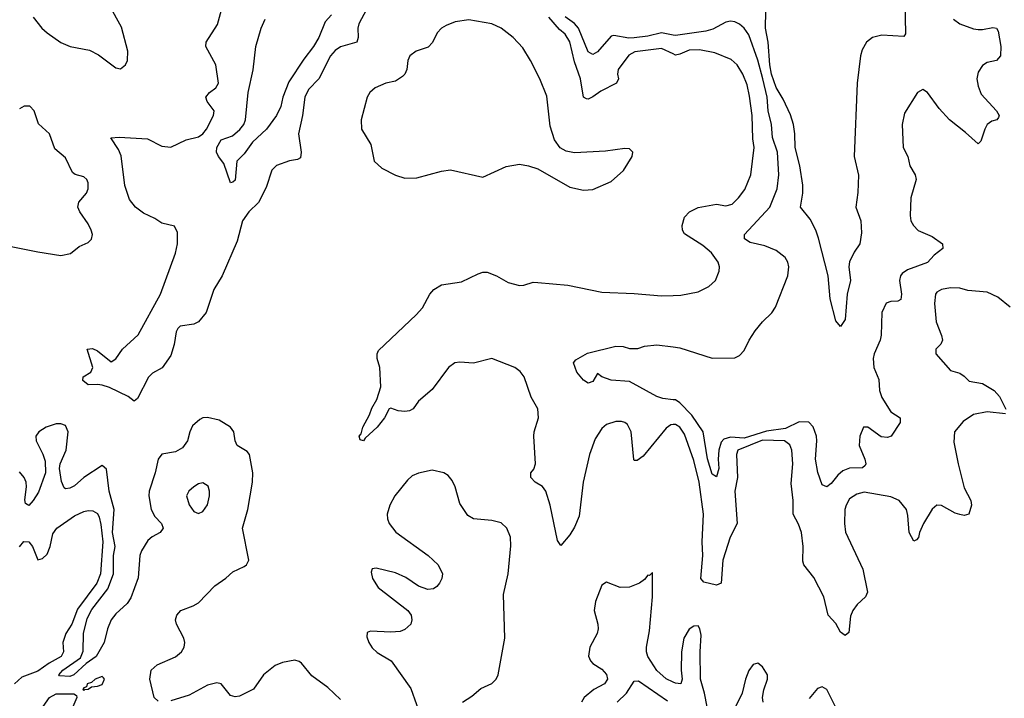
# Model space of a CAD drawing. Header units: inches. Extents: x 1603819 to 1745079, y 385938 to 533966.
# Tile 317 of 561: x 1737151 to 1741445, y 422547 to 425508. Entities that reach past the tile are written whole.
import ezdxf

# ---------------------------------------------------------------- set-up
doc = ezdxf.new("R2010")
doc.units = ezdxf.units.IN
doc.header["$MEASUREMENT"] = 0
doc.layers.add('B7432', color=7, linetype='Continuous')
doc.layers.add('B7442', color=7, linetype='Continuous')

msp = doc.modelspace()

# ---------------------------------------------------------------- linework, layer by layer
at = {"layer": 'B7432', "color": 5}
for points, elevation in [([(1737210, 425518), (1737247.6, 425470), (1737270, 425450.3), (1737330, 425408.7), (1737371.2, 425391.2), (1737455.2, 425375.2), (1737494.3, 425354.3), (1737570, 425297.6), (1737590, 425292.7), (1737612.2, 425310), (1737620.4, 425330), (1737622.7, 425370), (1737594.4, 425474.4), (1737543.1, 425570)], 220), ([(1738685.4, 425594.6), (1738629.6, 425490), (1738625.4, 425470), (1738626.6, 425430), (1738620.8, 425410), (1738550, 425389), (1738526.8, 425373.2), (1738505.7, 425350), (1738455, 425250), (1738410, 425202.4), (1738394.2, 425170), (1738383.9, 425090), (1738367, 425010), (1738377.8, 424930), (1738375, 424905), (1738362.7, 424897.3), (1738328.1, 424891.9), (1738270, 424870.7), (1738250, 424851), (1738225.2, 424774.8), (1738192.2, 424710), (1738150, 424668.9), (1738122.1, 424630), (1738098.7, 424541.3), (1738033.5, 424390), (1737997.9, 424330), (1737964.4, 424230), (1737930, 424188.9), (1737910, 424179.2), (1737850, 424170.5), (1737840.4, 424159.6), (1737833.7, 424146.3), (1737825.1, 424090), (1737810, 424042.3), (1737771.7, 423988.3), (1737730, 423965.4), (1737712.7, 423947.3), (1737664.8, 423855.2), (1737650, 423844), (1737623.6, 423863.6), (1737542.7, 423902.7), (1737510, 423913.2), (1737490, 423916.5), (1737450, 423914), (1737426, 423934), (1737427, 423950), (1737460.7, 423970), (1737469.7, 423990), (1737445.6, 424070), (1737467.6, 424072.4), (1737490, 424062.4), (1737550, 424015.5), (1737570, 424027.3), (1737599.7, 424070), (1737668, 424132), (1737764.7, 424310), (1737830.8, 424489.2), (1737839.6, 424530), (1737839.4, 424579.4), (1737826.1, 424606.1), (1737770, 424620.3), (1737740.8, 424640.8), (1737690, 424663), (1737656.1, 424690), (1737630, 424723.2), (1737610, 424784), (1737592.9, 424912.9), (1737581.9, 424941.9), (1737548.5, 424991.5), (1737584.5, 424995.5), (1737708.1, 424988.1), (1737770, 424956.3), (1737810, 424951.6), (1737876.2, 424983.8), (1737930, 424996.9), (1737950, 425010.1), (1737965.6, 425030), (1737996.3, 425090), (1737998.7, 425110), (1737968, 425150), (1737962.5, 425170), (1737978.2, 425190), (1738006.8, 425210), (1738017.7, 425230), (1738006.7, 425310), (1737962.3, 425390), (1737964.2, 425410), (1738013.5, 425486.5), (1738030.6, 425550)], 180), ([(1738510.7, 425529.3), (1738482.4, 425497.6), (1738454.6, 425430), (1738432.1, 425390), (1738390, 425335.3), (1738324.2, 425235.8), (1738298.3, 425170), (1738290, 425129.3), (1738271.3, 425090), (1738227.6, 425030), (1738166.7, 424973.3), (1738130, 424922), (1738098.4, 424890), (1738090, 424808), (1738081, 424799), (1738070, 424796), (1738040.7, 424880.7), (1738018, 424910), (1738009.7, 424929.7), (1738009.8, 424950), (1738030, 424983.2), (1738078.9, 425001.1), (1738111.1, 425028.9), (1738127.7, 425050), (1738134.8, 425070), (1738147.7, 425190), (1738168.7, 425288.7), (1738180.3, 425390), (1738203.8, 425470), (1738220.8, 425510)], 160), ([(1740000, 425358.1), (1739950, 425382.5), (1739833.3, 425366.7), (1739807.2, 425352.8), (1739760.1, 425290), (1739757.6, 425270), (1739761.7, 425250), (1739752.9, 425230), (1739684.9, 425195.1), (1739650, 425171), (1739630, 425160.9), (1739622.9, 425162.9), (1739609.9, 425170), (1739596.1, 425250), (1739570, 425323.1), (1739550.2, 425410.2), (1739530, 425444.2), (1739505.1, 425465.1), (1739459, 425519)], 180), ([(1740000, 425440), (1739950, 425450.3), (1739890, 425435.4), (1739830, 425427.8), (1739807.5, 425427.5), (1739741.6, 425438.4), (1739730, 425435), (1739670, 425367.4), (1739650, 425356), (1739630, 425366.9), (1739588.4, 425470), (1739570.2, 425490.2), (1739530, 425519.7)], 160), ([(1737070, 424526.3), (1737230, 424494.2), (1737330, 424479.2), (1737371.8, 424488.2), (1737410, 424517.6), (1737450, 424534.9), (1737463.6, 424550), (1737468, 424570), (1737462.7, 424590), (1737450, 424616.3), (1737412.7, 424670), (1737405, 424690), (1737409.2, 424710.8), (1737442.4, 424750), (1737449.8, 424770), (1737450, 424795.1), (1737443.5, 424810), (1737430, 424821.4), (1737392.5, 424832.5), (1737381.4, 424841.4), (1737350, 424904.2), (1737303.9, 424943.9), (1737281.5, 425010), (1737233.2, 425053.2), (1737213.7, 425110), (1737194.3, 425130), (1737170, 425130.7), (1737150, 425118.5)], 220), ([(1740000, 423740.9), (1739990, 423739.9), (1739970, 423725.2), (1739870, 423602.9), (1739844, 423584), (1739830, 423584.5), (1739828.4, 423588.4), (1739816.9, 423710), (1739801, 423741), (1739790, 423750.5), (1739774.9, 423754.9), (1739750, 423755), (1739710, 423740.8), (1739690, 423724.4), (1739660.5, 423679.5), (1739636.2, 423610), (1739608.3, 423490), (1739590, 423341.6), (1739570, 423293.3), (1739550, 423259.5), (1739510, 423213.2), (1739495.6, 423235.6), (1739464.2, 423390), (1739445.8, 423450), (1739430.9, 423470.9), (1739399.2, 423490), (1739379.8, 423510), (1739379.7, 423530), (1739392.7, 423547.3), (1739400.8, 423570), (1739392.8, 423690), (1739394.7, 423710), (1739412.9, 423770), (1739409.8, 423809.8), (1739381.2, 423861.2), (1739351.3, 423950), (1739333.3, 423973.3), (1739309.6, 423989.6), (1739210, 424028.9), (1739130, 424009.3), (1739070, 424012.8), (1739048.8, 424010), (1739020.2, 423990), (1738950, 423894.5), (1738890, 423842.9), (1738866.7, 423810), (1738850, 423801.2), (1738830, 423797.8), (1738801, 423801), (1738770, 423813.5), (1738762, 423810), (1738741.1, 423770), (1738710.1, 423729.9), (1738657.8, 423682.2), (1738650, 423669.6), (1738635.1, 423675.1), (1738631.6, 423690), (1738639.7, 423700.3), (1738647.6, 423730), (1738676.3, 423783.7), (1738686.9, 423813.1), (1738708.2, 423850), (1738725.2, 423905.2), (1738721.2, 423990), (1738709, 424030), (1738709, 424050), (1738715.1, 424064.9), (1738880.4, 424219.6), (1738907, 424250), (1738939.3, 424310), (1738957.2, 424330), (1738990, 424350.3), (1739076.8, 424363.2), (1739150, 424398.5), (1739170, 424405.5), (1739190, 424405.8), (1739230, 424390.2), (1739281.4, 424361.4), (1739330, 424348.1), (1739350, 424349.2), (1739390, 424361.8), (1739410, 424361.3), (1739541, 424350), (1739690, 424319.2), (1739830, 424313.5), (1739950, 424302.7), (1740000, 424304.5)], 180), ([(1740000, 423849.7), (1739955.1, 423855.1), (1739930, 423863), (1739810, 423929.8), (1739730, 423934.5), (1739689.5, 423949.5), (1739670, 423964), (1739650, 423929.3), (1739630, 423921.2), (1739610, 423935.1), (1739580.3, 423970), (1739566, 424010), (1739576.3, 424023.7), (1739626.6, 424053.4), (1739750, 424083.5), (1739781.8, 424081.8), (1739810, 424073.7), (1739847, 424073), (1739876.2, 424083.8), (1739930, 424088.7), (1740000, 424079.8)], 160), ([(1737755.1, 422535.1), (1737737.2, 422550), (1737718.4, 422630), (1737724.2, 422670), (1737750, 422693.6), (1737830, 422728.3), (1737856.1, 422750), (1737868.7, 422770), (1737870.8, 422790), (1737866, 422810), (1737835, 422870), (1737830.9, 422890), (1737836.8, 422910), (1737854, 422930), (1737907, 422950), (1737930, 422963.6), (1738002, 423038), (1738050, 423071.5), (1738080.7, 423099.3), (1738130, 423122.3), (1738139.7, 423130), (1738149.7, 423150), (1738121.8, 423290), (1738145, 423370), (1738166.4, 423490), (1738167.1, 423530), (1738152.6, 423610), (1738143.3, 423623.3), (1738098.8, 423650), (1738089.9, 423670), (1738084.5, 423710), (1738069.7, 423730), (1738020.5, 423760.5), (1737970, 423772.5), (1737950, 423770.5), (1737936.4, 423763.6), (1737904.4, 423735.6), (1737892.7, 423710), (1737882.7, 423670), (1737860.7, 423639.3), (1737830, 423622.5), (1737770, 423612.6), (1737754.1, 423590), (1737741.6, 423530), (1737715.4, 423450), (1737714.5, 423430), (1737724, 423370), (1737740.8, 423340.8), (1737769.5, 423310), (1737777, 423290), (1737763.9, 423270), (1737728.3, 423251.7), (1737710, 423235.4), (1737682.2, 423190), (1737675.1, 423170), (1737667, 423073), (1737635, 422985), (1737619, 422961), (1737570, 422915.2), (1737550, 422889.4), (1737533.9, 422850), (1737518.5, 422790), (1737484.4, 422730), (1737440.8, 422699.2), (1737387.4, 422650), (1737370, 422641.9), (1737325, 422645), (1737321.4, 422650), (1737339.4, 422670), (1737415.8, 422724.2), (1737427, 422753), (1737429.3, 422830), (1737444.6, 422895.4), (1737465.8, 422934.2), (1737535.8, 423024.2), (1737560, 423090), (1737559.6, 423170), (1737566.7, 423210), (1737556.1, 423270), (1737563, 423370), (1737540.5, 423450), (1737530, 423547), (1737510, 423562), (1737430, 423510.5), (1737390, 423474.2), (1737370, 423463.2), (1737350, 423461.2), (1737345, 423465), (1737333.5, 423493.5), (1737324.1, 423550), (1737327.3, 423570), (1737353.3, 423630), (1737362.5, 423710), (1737350, 423736.9), (1737330, 423745.1), (1737310, 423744.1), (1737265.8, 423730), (1737234.6, 423710), (1737220.8, 423690), (1737222.2, 423670), (1737252.1, 423612.1), (1737262.2, 423582.2), (1737263, 423530), (1737233.5, 423446.5), (1737210, 423409.8), (1737190, 423388), (1737176.3, 423396.3), (1737173.3, 423413.3), (1737179.9, 423470), (1737178.5, 423490), (1737169.9, 423510), (1737150, 423534.9)], 220), ([(1739081.2, 422530), (1739123.1, 422556.9), (1739161.7, 422590), (1739210, 422611.1), (1739228, 422630), (1739237, 422650), (1739266.5, 422810), (1739260, 423000), (1739281.2, 423090), (1739291.9, 423211.9), (1739290.9, 423250), (1739275.6, 423290), (1739250, 423312), (1739210, 423322), (1739130, 423329.8), (1739105, 423345), (1739070, 423396.9), (1739049.9, 423469.9), (1739037.2, 423497.2), (1739018.8, 423518.8), (1739000.5, 423530), (1738950, 423541.6), (1738890, 423528.5), (1738862.4, 423517.6), (1738841.5, 423498.5), (1738786.8, 423430), (1738764.7, 423390), (1738752.7, 423350), (1738754.4, 423330), (1738762.5, 423310), (1738791.7, 423271.7), (1738931.4, 423170), (1738975.3, 423130), (1738994.6, 423090), (1738991.8, 423070), (1738981.7, 423050), (1738970, 423035.1), (1738954.7, 423025.3), (1738930, 423021.4), (1738890, 423035.9), (1738834.1, 423074.1), (1738790, 423094.5), (1738705.1, 423114.9), (1738688, 423112), (1738683.1, 423096.9), (1738689, 423069), (1738714.7, 423030), (1738843.1, 422930), (1738857.8, 422910), (1738861.5, 422890), (1738856.2, 422870), (1738830, 422846.6), (1738810, 422838.9), (1738770, 422834.9), (1738680.6, 422839.4), (1738666.2, 422833.8), (1738664.2, 422815.8), (1738673, 422790), (1738687.3, 422767.3), (1738710, 422746.2), (1738770.2, 422710), (1738856.5, 422590), (1738906, 422450)], 220), ([(1737150, 423208.3), (1737168.3, 423231.7), (1737190, 423229.8), (1737206, 423210), (1737230, 423151.5), (1737250, 423156.4), (1737270, 423176.1), (1737283.9, 423210), (1737295.7, 423264.3), (1737312.9, 423290), (1737390, 423343.1), (1737430, 423361.8), (1737450, 423366.4), (1737470, 423364.7), (1737490, 423352.6), (1737497, 423337), (1737505.1, 423305.1), (1737512.8, 423230), (1737502.5, 423090), (1737487.6, 423050), (1737403.5, 422936.5), (1737378.8, 422870), (1737351.4, 422830), (1737338.7, 422790), (1737341.9, 422750), (1737332.2, 422730), (1737279.6, 422700.4), (1737230, 422665.1), (1737160.2, 422639.8), (1737128.6, 422610)], 240), ([(1740000, 422617.8), (1739970, 422631.4), (1739930, 422669), (1739890, 422728.7), (1739884.3, 422750), (1739884.1, 422770), (1739897.9, 422842.1), (1739909.9, 422989.9), (1739910, 423095.3), (1739896.8, 423083.2), (1739890, 423083.7), (1739875.1, 423064.9), (1739854, 423050), (1739810, 423032.2), (1739770, 423030.6), (1739710, 423053.5), (1739690, 423040.4), (1739661.6, 422970), (1739655.7, 422930), (1739672.7, 422870), (1739674.1, 422850), (1739668.7, 422830), (1739637.1, 422770), (1739631.2, 422731.2), (1739639.8, 422710), (1739650, 422698.2), (1739690, 422673.8), (1739710, 422651), (1739714.6, 422630), (1739701.8, 422610), (1739654.6, 422585.4), (1739611.8, 422550), (1739601.5, 422530)], 220), ([(1738550, 422542), (1738494.5, 422594.5), (1738424.6, 422644.6), (1738380, 422700), (1738370, 422707.8), (1738350, 422713), (1738297, 422703), (1738264.6, 422690), (1738214.3, 422650), (1738170, 422587), (1738110, 422556.3), (1738090, 422552.8), (1738070, 422558.7), (1738030, 422609.7), (1738010, 422614), (1737970, 422603.8), (1737890, 422561), (1737810, 422535.8)], 220), ([(1739756, 422530), (1739796.8, 422570), (1739830, 422622), (1739850, 422623.5), (1739975.5, 422535.5)], 240), ([(1737242.6, 422497.4), (1737280.4, 422550), (1737310, 422566), (1737387.2, 422567.2), (1737399.1, 422559.1), (1737399.6, 422550), (1737382.2, 422510)], 240)]:
    msp.add_lwpolyline(points, dxfattribs=dict(at, elevation=elevation))
for points, elevation in [([(1739110, 425507.1), (1739050, 425498.5), (1739010, 425482.8), (1738990, 425470.8), (1738971.1, 425450), (1738951.3, 425408.7), (1738932.1, 425387.9), (1738880.4, 425370), (1738852.8, 425350), (1738843, 425330), (1738838.8, 425290), (1738830.7, 425270), (1738820.8, 425259.2), (1738790, 425239.4), (1738748.2, 425230), (1738701.1, 425210), (1738678.3, 425190), (1738665.5, 425170), (1738639.6, 425070), (1738641.5, 425030), (1738682.5, 424962.5), (1738696.5, 424890), (1738730, 424859.6), (1738790, 424829), (1738830, 424816.5), (1738882.5, 424817.5), (1738990, 424847.2), (1739030, 424852), (1739170, 424820.7), (1739272.6, 424867.4), (1739330, 424876.9), (1739370.3, 424870.3), (1739410, 424857.1), (1739550, 424776.4), (1739610, 424764.4), (1739650, 424766.4), (1739730, 424802), (1739784, 424850), (1739821.2, 424910), (1739824, 424930), (1739810, 424944), (1739790, 424946), (1739705.7, 424934.3), (1739570, 424926.2), (1739534.1, 424934.1), (1739508.2, 424948.2), (1739483.1, 424983.1), (1739463.5, 425043.5), (1739450, 425174), (1739419.4, 425250), (1739379.1, 425330), (1739344.3, 425384.3), (1739302.4, 425430), (1739249.9, 425469.9), (1739210, 425489.8)], 220), ([(1737950, 423486.6), (1737930, 423482), (1737910, 423469.4), (1737888, 423450), (1737878.4, 423430), (1737890, 423390.8), (1737910, 423362), (1737930, 423353), (1737950, 423362.4), (1737970, 423390.8), (1737979.1, 423430), (1737978.9, 423450), (1737972.2, 423472.2)], 240), ([(1737510, 422642.4), (1737480.3, 422630), (1737464.2, 422615.8), (1737445.3, 422610), (1737442.8, 422597.2), (1737430, 422593.3), (1737426, 422586), (1737430, 422581), (1737434.2, 422585.8), (1737450, 422587.2), (1737463.6, 422596.4), (1737490, 422599.6), (1737510, 422608), (1737520.5, 422630), (1737516.6, 422636.6)], 240)]:
    msp.add_lwpolyline(points, close=True, dxfattribs=dict(at, elevation=elevation))
at = {"layer": 'B7442', "color": 5}
for points, elevation in [([(1741010.8, 425589.2), (1741013.7, 425446.3), (1741006, 425434), (1740910, 425439.7), (1740870, 425429.6), (1740843.1, 425410), (1740824.2, 425375.8), (1740817.4, 425350), (1740803.5, 425230), (1740790.2, 424910), (1740808.7, 424828.7), (1740806.1, 424753.9), (1740797, 424690), (1740819.6, 424630), (1740821.7, 424578.3), (1740814.9, 424530), (1740790, 424494), (1740768.9, 424451.1), (1740766, 424430), (1740774, 424370), (1740759.2, 424310), (1740750, 424199), (1740730, 424169.3), (1740710, 424194), (1740685.1, 424290), (1740676, 424390), (1740634.8, 424554.8), (1740622.3, 424590), (1740597.5, 424637.5), (1740555.6, 424690), (1740566.7, 424750), (1740566.3, 424786.3), (1740552.4, 424870), (1740531.9, 424950), (1740531.4, 425010), (1740525.3, 425050), (1740512.9, 425092.9), (1740480.8, 425160.8), (1740450, 425211.9), (1740429.7, 425270), (1740422.1, 425310), (1740414.7, 425410), (1740403.4, 425470), (1740404.8, 425544.8)], 140), ([(1741223.1, 425510), (1741250, 425489.2), (1741310, 425467.5), (1741330, 425464.5), (1741350, 425464.2), (1741394, 425474), (1741410.2, 425470.2), (1741418, 425458), (1741429.2, 425390), (1741427.9, 425350), (1741410.1, 425329.9), (1741370, 425320.3), (1741350, 425307.6), (1741330, 425278.7), (1741324.6, 425250), (1741330, 425217.3), (1741343.1, 425183.1), (1741410, 425110.3), (1741421.7, 425090), (1741419.9, 425080.1), (1741411.3, 425070), (1741390, 425064.8), (1741370.1, 425049.9), (1741359.3, 425030), (1741342.8, 424977.2), (1741330, 424965.6), (1741275.9, 425015.9), (1741206, 425070), (1741160.3, 425120.3), (1741110, 425189.7), (1741090, 425203.6), (1741066, 425190), (1741010, 425099.3), (1740999.7, 425050), (1741004.2, 424950), (1741024.4, 424910), (1741033.2, 424870), (1741055.2, 424830), (1741060.2, 424810), (1741036.5, 424730), (1741033.5, 424653.5), (1741037.6, 424630), (1741048.4, 424610), (1741068.3, 424588.3), (1741130, 424561.8), (1741175.8, 424530), (1741177, 424510), (1741139.1, 424480.9), (1741110, 424448.2), (1741023.1, 424416.9), (1740999.7, 424400.3), (1740991.8, 424390), (1740987.3, 424370), (1740996, 424310), (1740993.7, 424286.3), (1740980.6, 424279.4), (1740950, 424278), (1740930, 424270.6), (1740910.7, 424230), (1740908.3, 424131.7), (1740903.5, 424110), (1740876.9, 424050), (1740872.8, 424030), (1740875.6, 423990), (1740897.4, 423937.4), (1740899.7, 423890), (1740910, 423859.3), (1740950, 423797), (1740990.5, 423770), (1740990.5, 423750), (1740950.5, 423690), (1740934.7, 423685.3), (1740908.3, 423688.3), (1740850, 423729.6), (1740830, 423729.4), (1740814.6, 423690), (1740811.7, 423650), (1740836.5, 423590), (1740841.3, 423570), (1740838, 423562), (1740826.9, 423553.1), (1740770, 423551.7), (1740740.7, 423539.3), (1740718.8, 423521.2), (1740690, 423484.7), (1740670, 423469.6), (1740650, 423478), (1740631.4, 423531.4), (1740620.9, 423590), (1740627.7, 423670), (1740625.3, 423690), (1740611.4, 423731.4), (1740591.8, 423751.8), (1740550, 423753.7), (1740490, 423723.7), (1740407, 423713), (1740310, 423682.3), (1740250, 423686.9), (1740221.9, 423678.1), (1740210, 423663.8), (1740200.1, 423630), (1740196.9, 423590), (1740200.1, 423550), (1740190, 423512.8), (1740170, 423525.4), (1740150, 423591.1), (1740131.4, 423710), (1740081.7, 423781.7), (1740030, 423836.3), (1740010, 423848.5), (1740000, 423849.7)], 160), ([(1740000, 424079.8), (1740030, 424076), (1740170, 424030.3), (1740270, 424033), (1740290, 424042), (1740310, 424064), (1740331.5, 424110), (1740357.6, 424150), (1740389.6, 424190), (1740430.7, 424229.3), (1740446.1, 424253.9), (1740500.5, 424390), (1740505.1, 424430), (1740500.7, 424450), (1740489.6, 424470), (1740450, 424500.5), (1740400.3, 424520.3), (1740335.9, 424535.9), (1740311.3, 424551.3), (1740311.1, 424570), (1740422.1, 424690), (1740454, 424770), (1740461.2, 424830), (1740455.8, 424930), (1740433.6, 424993.6), (1740429.4, 425050), (1740415.3, 425110), (1740410.3, 425170), (1740392, 425250), (1740370, 425330.9), (1740330, 425441.3), (1740310.4, 425470.4), (1740290, 425488.7), (1740270, 425498.8), (1740250, 425501.4), (1740230, 425496.5), (1740173.2, 425466.8), (1740143.1, 425456.9), (1740010, 425437.9), (1740000, 425440)], 160), ([(1740000, 424304.5), (1740034.4, 424305.6), (1740110, 424321), (1740155.8, 424344.2), (1740184.5, 424370), (1740201.5, 424410), (1740202.9, 424430), (1740196.5, 424450), (1740167.2, 424490), (1740130, 424522.3), (1740050, 424573), (1740040.7, 424590), (1740039.4, 424610), (1740050, 424646.4), (1740071.2, 424668.8), (1740110, 424687.8), (1740190, 424702.2), (1740230, 424695.5), (1740257.3, 424702.7), (1740285, 424730), (1740312.6, 424767.4), (1740339.5, 424830), (1740354.1, 424950), (1740348.2, 424988.2), (1740344.9, 425090), (1740334, 425174), (1740322.9, 425222.9), (1740304.3, 425270), (1740279.5, 425310), (1740253.4, 425333.4), (1740182.3, 425362.3), (1740115.6, 425375.6), (1740070, 425375), (1740030, 425356.6), (1740010, 425353.2), (1740000, 425358.1)], 180), ([(1741470, 424253.6), (1741416.8, 424296.8), (1741370, 424319.4), (1741285.4, 424325.4), (1741250, 424336.9), (1741210, 424337.7), (1741170, 424330.9), (1741150, 424318.7), (1741144, 424310), (1741140.6, 424270), (1741146.8, 424190), (1741171.3, 424130), (1741174.9, 424110), (1741167.9, 424092.1), (1741146, 424070), (1741145.5, 424050), (1741210, 423977.4), (1741250, 423965.8), (1741270, 423952.9), (1741291.1, 423931.1), (1741350, 423920.3), (1741400.4, 423890), (1741424, 423864), (1741451.8, 423808.2)], 180), ([(1741450, 423787.4), (1741370, 423796.7), (1741310, 423784.9), (1741265.9, 423754.1), (1741228.1, 423710), (1741224.1, 423664.1), (1741243.2, 423570), (1741270, 423464.9), (1741298.3, 423410), (1741300.9, 423390), (1741290.4, 423350), (1741270, 423344.7), (1741250, 423348.2), (1741230, 423354.3), (1741170, 423388.5), (1741150, 423389.7), (1741130, 423371.5), (1741092.7, 423310), (1741074.2, 423270), (1741070, 423248.7), (1741062, 423238), (1741050, 423232.3), (1741029.9, 423269.9), (1741024.3, 423344.3), (1741017.7, 423370), (1740986.2, 423410), (1740950, 423425.9), (1740833.6, 423446.4), (1740801.7, 423438.3), (1740770, 423417.3), (1740754.5, 423390), (1740749.7, 423370), (1740747.9, 423310), (1740752, 423272), (1740827.9, 423110), (1740848.4, 423010), (1740839.2, 422990), (1740803.3, 422956.7), (1740783.5, 422930), (1740774, 422906), (1740766.2, 422833.8), (1740750, 422821.6), (1740730, 422836), (1740710, 422873.2), (1740677, 422910), (1740657.8, 422990), (1740614.2, 423074.2), (1740570.9, 423130), (1740565.6, 423145.6), (1740568.1, 423210), (1740559.5, 423270), (1740547.4, 423307.4), (1740524.3, 423350), (1740523.6, 423410), (1740515.8, 423484.2), (1740522, 423570), (1740518.4, 423630), (1740510, 423652.2), (1740486.3, 423670), (1740390, 423673.3), (1740283.1, 423630), (1740276.7, 423610), (1740281.7, 423510), (1740269.6, 423450), (1740279.5, 423310), (1740249.6, 423250), (1740216.9, 423150), (1740210, 423049.3), (1740190, 423040.3), (1740134.2, 423054.2), (1740121.8, 423070), (1740129.5, 423170), (1740126.4, 423230), (1740132.1, 423350), (1740114.1, 423490), (1740090, 423584.5), (1740050, 423699.3), (1740030, 423729.9), (1740010, 423742), (1740000, 423740.9)], 180), ([(1740148.3, 422510), (1740137.5, 422570), (1740120.4, 422630), (1740117.8, 422750), (1740122.6, 422822.6), (1740117.3, 422850), (1740110, 422863.5), (1740090, 422862.3), (1740070, 422849.1), (1740046.5, 422810), (1740036.4, 422750), (1740034.8, 422670), (1740040.3, 422630), (1740033.4, 422610), (1740010, 422613.3), (1740000, 422617.8)], 220), ([(1740393.7, 422530), (1740389.9, 422550), (1740395.7, 422584.3), (1740411.7, 422630), (1740411.4, 422650), (1740390, 422684.8), (1740370, 422699.7), (1740350, 422695.1), (1740330, 422668.4), (1740315.5, 422630), (1740301.8, 422570), (1740264.6, 422495.4)], 220), ([(1740710, 422507.6), (1740670, 422585.8), (1740650, 422596.5), (1740630, 422590.4), (1740594, 422546)], 220)]:
    msp.add_lwpolyline(points, dxfattribs=dict(at, elevation=elevation))

doc.saveas('drawing.dxf')
